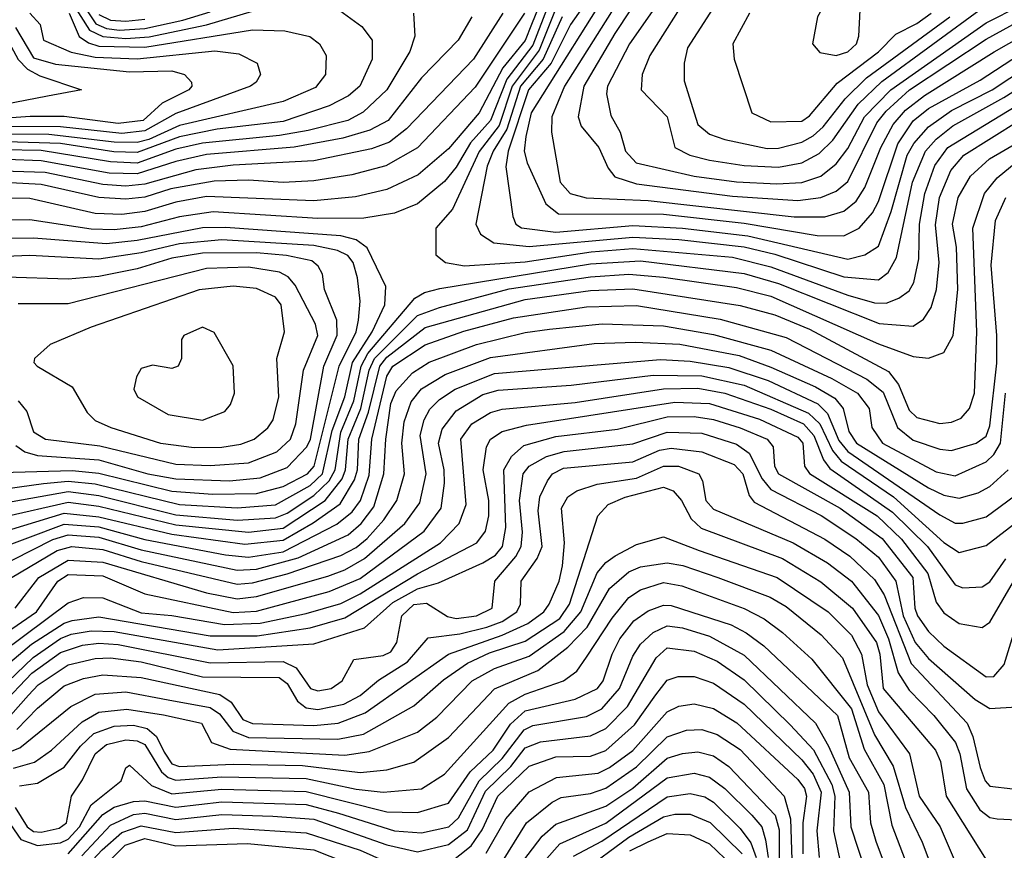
# Model space of a CAD drawing. Extents: x 501367 to 657802, y 482273 to 547541.
# Tile 503 of 656: x 579179 to 581743, y 533674 to 535838. Entities that reach past the tile are written whole.
import ezdxf

# ---------------------------------------------------------------- set-up
doc = ezdxf.new("R2010")
doc.units = 0

msp = doc.modelspace()

# ---------------------------------------------------------------- linework, layer by layer
at = {"layer": '0CON20XD'}
for points in [[(581305, 535744.8), (581335, 535754.3), (581357.5, 535775), (581364, 535795), (581367.3, 535862.7), (581379.5, 535890.5), (581399.5, 535900.5), (581457.1, 535912.9), (581475.8, 535924.2), (581502, 535978), (581542.3, 536025), (581545.4, 536055.4), (581525, 536061.5), (581495, 536055.8), (581455, 536021.8), (581415, 536001.4), (581267.7, 535865), (581256.2, 535845), (581243.3, 535775), (581262.3, 535752.3), (581305, 535744.8)], [(580811.5, 535928.5), (580728.2, 535801.8), (580647.5, 535665), (580633.4, 535585), (580640.8, 535560.8), (580686.5, 535505), (580710.9, 535450.9), (580728.8, 535428.8), (580785, 535410.7), (581035, 535377.8), (581205, 535367.1), (581265, 535374.4), (581305, 535390.8), (581335, 535416.5), (581410.9, 535569.1), (581435, 535599.4), (581495.4, 535655), (581695, 535786.8), (582022.3, 535967.7)], [(580953.2, 535956.8), (580819.8, 535745), (580799.8, 535695), (580797.1, 535655), (580864.8, 535585), (580884.6, 535505), (580923.6, 535485), (580975, 535472.1), (581065, 535458.3), (581155, 535454), (581215, 535464.9), (581260.7, 535489.3), (581295.8, 535524.2), (581362.4, 535617.6), (581423.3, 535676.7), (581688.9, 535871.1)], [(580687.7, 535932.3), (580613.4, 535825), (580562.3, 535725), (580503.3, 535655), (580450.8, 535495), (580444.6, 535454.6), (580462.7, 535325), (580470.4, 535305), (580485, 535295.7), (580575, 535284.6), (580775, 535301.6), (580904.9, 535294.9), (581074.9, 535274.9), (581335.6, 535214.4), (581379.1, 535225), (581415, 535247.5), (581447.8, 535337.8), (581489.9, 535485), (581506.7, 535515), (581545, 535559), (581605, 535601.4), (581711.4, 535655), (581895, 535776.6), (582075, 535866.1)], [(580730.3, 535945), (580510.6, 535595), (580496.8, 535533.2), (580492.4, 535495), (580500.3, 535465), (580548.4, 535358.4), (580582.1, 535332.1), (580855, 535330.9), (581065, 535307.7), (581255, 535275.3), (581325, 535274.5), (581364.8, 535295), (581399.8, 535335), (581415, 535364.1), (581465.7, 535514.3), (581505, 535574.6), (581545, 535606.2), (581679.9, 535680.1), (581865, 535800.7), (581972, 535858)], [(580767.2, 535935), (580597.1, 535665), (580564.5, 535585), (580563.7, 535545), (580586.2, 535415), (580611.8, 535385), (580653.4, 535373.4), (580815, 535367.2), (581195.3, 535324.7), (581275, 535324.6), (581325, 535339.4), (581357, 535365), (581379.1, 535400.9), (581420.7, 535505), (581452.8, 535565), (581485, 535602.1), (581535, 535640.8), (581715.8, 535754.2), (581965, 535896.4)], [(580538, 535892), (580511.6, 535825), (580495, 535784.1), (580437.2, 535712.8), (580375, 535595.2), (580295, 535501.6), (580216.6, 535433.4), (580134.9, 535395.1), (580053.6, 535376.4), (579945, 535366.3), (579665, 535377.5), (579585, 535362.7), (579505, 535337.8), (579445, 535330), (579375, 535333.2), (579205, 535371.7), (579135, 535373)], [(579321.9, 535871.9), (579360.7, 535810.7), (579395, 535793.8), (579455, 535788.8), (579516.3, 535793.7), (579665.6, 535824.3), (579785, 535860.4)], [(579336.8, 535886.8), (579377.4, 535827.4), (579405, 535815.3), (579439, 535811), (579505, 535814.7), (579603.7, 535836.3), (579675, 535858.2)], [(580831.7, 535868.3), (580766.4, 535775), (580709.2, 535665), (580707, 535645), (580718.3, 535588.3), (580742.3, 535545), (580756.5, 535495), (580784.1, 535465), (580935, 535430.6), (581045.7, 535415.7), (581150.5, 535410.5), (581215, 535413.4), (581265, 535430), (581305, 535462.2), (581335, 535502.2), (581378.4, 535585), (581447.1, 535655), (581695, 535829.5), (581785, 535874.9)], [(581001.2, 535895), (580918.1, 535765), (580908.9, 535725), (580908.8, 535678.8), (580945, 535564.7), (580975, 535540), (581015, 535525.6), (581125, 535502.2)], [(581235, 535031.8), (581441.2, 534921.2), (581467.4, 534887.4), (581495, 534820.5), (581515, 534801.7), (581575, 534785.5), (581605, 534789), (581630.3, 534799.7), (581652.3, 534825), (581665.2, 534865), (581671, 535025), (581660.7, 535295), (581691.3, 535385), (581724.2, 535425.8), (581773.6, 535466.4), (581909.8, 535540.2), (582096.5, 535653.5), (582155, 535679.8), (582265, 535704), (582335, 535730.7), (582409.4, 535780.6), (582529, 535885)], [(579307.7, 535855), (579333.8, 535793.8), (579357.7, 535777.7), (579385, 535769.3), (579505, 535766.7), (579785, 535811.7), (579868.8, 535808.8), (579934, 535794), (579959.2, 535775), (579976.8, 535745), (579975.3, 535695), (579948.6, 535661.4), (579864.9, 535625.1), (579595, 535562.5), (579515, 535525.9), (579485, 535518.1), (579425, 535518.6), (579255, 535539.1), (579145, 535539.9), (579015, 535527.5), (578785, 535487.6), (578648.4, 535431.6), (578586.1, 535373.9), (578525, 535348)], [(578978.4, 535865), (579120.2, 535810.2), (579145, 535788.7), (579175, 535734.5), (579199.3, 535709.3), (579231.5, 535691.5), (579340, 535655), (579251.5, 535638.5)], [(580436.6, 535855), (580360.5, 535735), (580186.4, 535553.6), (580141.4, 535518.6), (580095, 535501.3), (579945, 535469.8), (579735, 535459.1), (579637.1, 535447.1), (579505, 535409.2), (579455, 535404.3), (579395, 535408.8), (579245, 535440.2), (579105, 535443.9)], [(580551.9, 535868.1), (580515, 535771.6), (580446.9, 535683.1), (580404.7, 535575), (580352.9, 535517.1), (580315, 535453.3), (580285, 535416.3), (580215, 535358), (580155, 535334.1), (580075, 535320.9), (579955, 535319.9), (579682.9, 535337.1), (579595, 535324.7), (579495, 535298.3), (579425, 535290.3), (579365, 535292.5), (579205, 535316.2), (579125, 535316)], [(580203.8, 535855), (580207.7, 535795), (580194.8, 535755), (580134.9, 535655.1), (580073, 535597), (580033.3, 535575), (579929.6, 535549.6), (579855, 535536.4), (579655, 535516.4), (579585, 535500.3), (579485, 535464.4), (579415, 535467.5), (579235, 535497.1), (579135, 535498.5)], [(580012.1, 535862.1), (580070.1, 535820.1), (580096.8, 535785), (580096.3, 535735), (580064.3, 535665), (580035, 535639.8), (579985, 535613.4), (579865, 535573), (579692.7, 535552.7), (579595, 535532.9), (579485, 535491.9), (579423.9, 535493.9), (579284.7, 535515.3), (579145, 535519.9)], [(580356.1, 535845), (580320.2, 535785), (580225, 535686.6), (580138.4, 535575), (580090.3, 535549.7), (580020.5, 535529.5), (579893.8, 535506.2), (579665, 535486.9), (579585, 535468.6), (579485, 535436.1), (579411.7, 535438.3), (579235, 535470.6), (579145, 535473.9)], [(580493.2, 535855), (580365, 535662), (580215, 535504.4), (580132.5, 535457.5), (580043.4, 535433.4), (579945, 535418), (579865, 535413.8), (579775, 535419.6), (579685, 535417.4), (579572.7, 535397.3), (579505, 535375.8), (579455, 535369.9), (579385, 535374.5), (579235, 535408.5), (579155, 535413.3)], [(579205.3, 535855), (579232, 535825), (579240.8, 535785), (579312.9, 535752.9)], [(579385, 535851.1), (579415, 535837), (579455, 535834.1), (579505, 535839)], [(580571.4, 535858.6), (580531.2, 535758.8), (580460.8, 535665), (580427.4, 535562.6), (580375.1, 535494.9), (580305.8, 535344.2), (580262.2, 535295), (580262.5, 535225), (580287.5, 535205), (580336.7, 535196.7), (580495, 535207.3), (580666.5, 535233.5), (580775, 535241.8), (581035, 535219.2), (581135, 535194), (581335, 535120.2), (581405, 535100.4), (581435, 535099.4), (581467.8, 535112.2), (581495, 535131.8), (581506.6, 535153.4), (581520, 535215), (581522.1, 535305), (581535.5, 535385), (581561.9, 535458.1), (581595.4, 535505), (581891, 535685)], [(580591.5, 535845), (580541.6, 535735), (580483.1, 535665), (580447.2, 535552.8), (580411.9, 535495), (580396.1, 535456.1), (580366.4, 535305), (580379, 535279), (580413.4, 535256.6), (580505, 535247.3), (580775, 535271.3), (580895, 535265.1), (581065, 535246.4), (581145, 535226.6), (581325, 535168), (581415, 535160.2), (581440.6, 535179.4), (581461.8, 535218.2), (581503.4, 535415), (581537.7, 535495), (581565, 535526.3), (581608.8, 535561.2), (581741.6, 535635), (581905, 535738.4)], [(581078.7, 535855), (581035.3, 535774.7), (581038.8, 535735), (581085.6, 535595), (581135, 535571.6)], [(581125, 535502.2), (581155, 535502.9), (581215, 535518.5), (581245, 535535.1), (581271, 535559), (581327.9, 535632.1), (581383.4, 535686.6), (581600.6, 535845)], [(581135, 535571.6), (581215, 535573.9), (581235, 535587.4), (581307.8, 535672.2), (581415, 535754.6), (581459.9, 535800.1), (581515, 535828.1), (581552.3, 535855)], [(579167.5, 535817.5), (579215, 535738.3), (579271.8, 535721.8), (579465, 535702.3), (579575.1, 535705.1), (579608.2, 535695), (579626.4, 535675), (579627.3, 535665), (579619.3, 535655), (579549.7, 535620.3), (579500.4, 535575), (579435, 535567.3), (579295, 535585.9), (579205.9, 535585.9), (579095, 535577.6)], [(579312.9, 535752.9), (579375, 535740.6), (579485, 535736.2), (579686.5, 535756.5), (579749.1, 535749.1), (579797.1, 535725), (579805.6, 535695), (579794.4, 535675), (579780, 535665), (579585, 535593.7), (579505, 535548.3), (579445, 535541.7), (579285, 535559.1), (579145, 535559.9)], [(579137.4, 534542.6), (579305, 534581.3), (579385, 534570.5), (579585, 534521.7), (579775, 534502.4), (579865, 534513.5), (579974.5, 534585.5), (580018.7, 534641.3), (580027.5, 534665), (580034.3, 534745), (580066.8, 534825), (580088.4, 534925), (580102.7, 534955), (580215, 535067.3), (580271.8, 535088.2), (580453.5, 535136.5), (580665, 535168.4), (580765, 535174.5), (580855, 535167.2), (581045, 535140), (581135, 535117.9), (581415, 534993.5), (581505, 534960.6), (581545, 534956.3), (581585, 534970.8), (581609.8, 535015), (581621.2, 535135), (581617.7, 535245), (581607.5, 535305), (581622.9, 535375), (581655, 535430), (581704.4, 535475.6), (582077.3, 535692.7)], [(579251.5, 535638.5), (578865, 535564.3)], [(579135, 534578.7), (579305, 534608.4), (579385, 534598.6), (579585, 534548.2), (579745.7, 534534.3), (579845, 534539.7), (579875, 534552), (579945, 534598.4), (579985, 534636.8), (579999.9, 534665), (580015, 534763.7), (580048.9, 534845), (580068.2, 534935), (580085, 534967.9), (580207.7, 535112.3), (580232.6, 535127.4), (580272.6, 535137.4), (580665, 535202.2), (580795, 535209.5), (581065, 535176.4), (581155, 535150.8), (581416.4, 535046.4), (581505, 535039.8), (581531.9, 535058.1), (581552.2, 535087.8), (581566.4, 535135), (581573.2, 535205), (581563.1, 535303.1), (581573.7, 535375), (581603.3, 535445), (581637.1, 535485), (581781.2, 535575)], [(579111.6, 534455), (579295, 534523.6), (579385, 534516.8), (579505, 534483.5), (579715, 534443.5), (579775, 534438), (579865, 534451.2), (580005, 534523.6), (580044.3, 534555.7), (580066, 534585), (580088.8, 534651.2), (580096.1, 534745), (580135, 534909.6), (580150.6, 534935), (580235, 534990.8), (580335, 535026.3), (580465, 535060.9), (580655, 535089.9), (580785, 535093.7), (581002.7, 535057.3), (581175, 535009.5), (581385, 534901.7), (581427.4, 534867.4), (581464.8, 534775), (581505, 534742.3), (581575, 534719), (581605, 534715.5), (581669.2, 534735), (581695, 534753.2), (581705, 534780), (581722.8, 534942.8), (581723.2, 535015), (581708.5, 535198.5), (581719.3, 535315), (581746.7, 535375)], [(579745, 534565.7), (579845, 534574.2), (579935, 534624.6), (579967.1, 534655), (579992.5, 534767.5), (580025.3, 534855), (580045.5, 534945), (580096.7, 535025), (580129.4, 535095), (580132.6, 535142.6), (580083.8, 535243.8), (580055, 535264.6), (580015, 535275.1), (579715, 535296.9), (579655, 535295.8), (579485, 535262.4), (579405, 535253.6), (579215, 535268.7), (579125, 535268)], [(579681.7, 534601.7), (579795, 534603.6), (579865, 534621.8), (579928.5, 534655), (579945.4, 534675), (580010.6, 534935), (580054.9, 535025), (580060.9, 535055), (580065.5, 535105), (580058.3, 535165), (580047.5, 535205), (580033.4, 535223.4), (580006.6, 535236.6), (579945, 535249.4), (579705, 535264.6), (579595, 535254.3), (579495, 535230.8), (579385, 535213.8), (579205, 535223.9), (579078.6, 535218.6)], [(579725, 534636.4), (579805, 534644.7), (579875, 534671), (579926.8, 534725), (579935.8, 534745), (579970.3, 534935), (580005.8, 535015.8), (580004.9, 535055), (579972.7, 535135), (579967.5, 535175), (579955.8, 535195.8), (579939.5, 535209.5), (579873.5, 535223.5), (579795, 535230.9), (579655, 535230), (579575, 535216.6), (579485, 535188.6), (579385, 535168.8), (579305, 535162.1), (579142.8, 535167.2)], [(579675, 534676), (579775, 534683.6), (579848.3, 534711.7), (579884, 534745), (579897.6, 534785), (579917.6, 534925), (579954.9, 535015), (579948.9, 535045), (579896.3, 535146.3), (579878, 535168), (579855, 535179.9), (579775, 535193), (579665, 535189.5), (579305, 535097.3), (579175, 535097.8)], [(579115, 534497.7), (579295, 534552.3), (579385, 534542.9), (579575, 534497.2), (579765, 534471.6), (579865, 534481.6), (579942.7, 534527.3), (580013.4, 534576.6), (580050.6, 534639.4), (580058.1, 534665), (580062.2, 534745), (580087, 534815), (580116.5, 534935), (580135, 534958.5), (580235, 535036.1), (580495, 535109.1), (580665, 535132.4), (580775, 535137.1), (581055, 535093.2), (581145, 535069.4), (581235, 535031.8)], [(579632.9, 534722.9), (579705, 534724.2), (579755, 534731.8), (579789.6, 534745), (579825, 534774.7), (579838.6, 534795), (579853.2, 534855), (579848.6, 534955), (579867.9, 535025), (579859.4, 535095), (579845.2, 535115.1), (579795, 535137.2), (579735, 535143.3), (579645.9, 535134.1), (579365, 535036.5), (579258, 534992), (579217.1, 534955), (579215.7, 534945), (579224.3, 534935), (579315, 534881.2), (579354.2, 534814.2), (579375, 534793.8), (579416.5, 534775), (579545.5, 534735), (579632.9, 534722.9)], [(579109, 534405), (579265, 534483.8), (579305, 534495.7), (579385, 534489.5), (579495, 534457), (579745, 534404), (579795, 534406.7), (579903.8, 534436.2), (580033.9, 534496.1), (580067.9, 534525), (580101.2, 534568.8), (580127.2, 534655), (580131.8, 534745), (580145, 534837.7), (580159.2, 534870.8), (580201.9, 534918.1), (580245, 534945.9), (580368.2, 534991.8), (580495, 535023), (580558.3, 535031.7)], [(579655, 534794.7), (579713, 534817), (579727.3, 534835), (579738.2, 534865), (579735, 534936.2), (579685, 535022.9), (579655, 535036.7), (579606, 535015), (579600, 535005), (579600, 534955), (579591.2, 534935), (579575, 534929.2), (579525, 534938), (579495, 534928.8), (579482.7, 534907.3), (579475.8, 534875), (579485.7, 534855), (579565, 534809.7), (579655, 534794.7)], [(580558.3, 535031.7), (580695.6, 535045.6), (580855, 535040.2), (580985, 535017.3), (581135, 534977.2), (581293.4, 534903.4), (581360.6, 534865), (581390.4, 534825), (581398, 534775), (581425.2, 534735), (581565, 534659.7), (581615, 534649.4), (581695, 534685.8), (581715.2, 534704.8), (581733, 534735), (581746.1, 534865)], [(579155, 534382.9), (579276.6, 534455), (579314.8, 534465.2), (579395, 534457.6), (579495, 534426), (579745, 534367.4), (579785, 534370.3), (579875, 534394.3), (580015, 534441.7), (580055, 534462.8), (580083.4, 534486.6), (580127.3, 534535), (580160.6, 534585), (580180.6, 534655), (580174.2, 534735), (580180.1, 534789.9), (580198.1, 534841.9), (580225, 534875.8), (580286.8, 534913.2), (580405, 534958.2), (580674.3, 534994.3), (580782.4, 534997.6), (580897.7, 534992.3), (581052.6, 534962.6), (581135, 534932.7), (581251.3, 534881.3), (581301.6, 534851.6), (581323.2, 534825), (581337.4, 534765), (581357.8, 534735), (581545, 534618), (581585, 534599.2), (581625, 534590.9), (581674.4, 534605.6), (581705, 534621.7), (581753, 534665)], [(579167, 534305), (579228.6, 534385), (579305, 534429.9), (579395, 534424.4), (579665, 534344.9), (579745, 534329.2), (579795, 534334.7), (579981.5, 534388.5), (580025.8, 534404.2), (580076.3, 534433.7), (580181.5, 534525), (580221, 534579), (580237.5, 534655), (580222, 534755), (580231.7, 534795), (580246.7, 534823.3), (580271.6, 534848.4), (580312.4, 534875), (580415, 534916.2), (580847.2, 534952.8), (580925, 534948), (581025, 534932.1), (581127.9, 534897.9), (581256.8, 534836.8), (581281.9, 534811.9), (581311.8, 534741.8), (581335, 534712.8), (581575, 534548.2), (581615, 534526.6), (581635, 534525.9), (581695, 534543), (581788.3, 534611.7)], [(579093.4, 534206.6), (579222.3, 534295), (579278.3, 534375), (579305, 534392.1), (579395, 534388.8), (579505, 534342), (579735, 534293.3), (579795, 534297.1), (579985, 534348.1), (580065, 534382.2), (580231.6, 534505), (580276.1, 534565), (580285, 534630), (580284.4, 534665), (580269.6, 534735), (580279, 534771), (580315, 534818.5), (580385, 534861), (580425, 534873), (580615, 534885.6), (580827.9, 534912.1), (580955, 534909.9), (581065, 534886), (581233.1, 534813.1), (581262.1, 534785), (581295, 534715.7), (581318.1, 534688.1), (581454.4, 534594.4), (581585.5, 534475.5), (581625, 534449.6), (581695, 534467.7), (581847, 534585)], [(579075, 534147.8), (579305, 534318.3), (579345, 534332.5), (579395, 534331.8), (579495, 534292.5), (579575, 534285.7), (579712.5, 534262.5), (579805, 534265.9), (579925, 534290.6), (580015, 534316.9), (580065, 534341.9), (580274.8, 534475), (580323.3, 534525), (580341.6, 534575), (580327.5, 534745), (580356.5, 534785), (580405.1, 534814.9), (580435, 534823.5), (580625, 534840.8), (580855, 534876.4), (580945, 534877.6), (581014.8, 534864.8), (581135, 534823.3), (581220, 534785), (581246.8, 534755), (581271.5, 534691.5), (581288.2, 534668.2), (581451.1, 534555), (581542.2, 534465), (581615, 534365.2), (581635, 534358), (581685, 534360.7), (581705, 534372.9), (581746.8, 534433.2)], [(579175.2, 534845.2), (579197.1, 534817.1), (579215, 534764.1), (579245.7, 534745), (579387.7, 534727.7), (579585, 534680.2), (579675, 534676)], [(579089.5, 534110.5), (579209.3, 534210.7), (579295, 534265.5), (579315, 534272.5), (579385, 534282.4), (579675, 534232.5), (579797, 534233), (579935, 534253.3), (580025, 534279.5), (580215, 534394.2), (580369.2, 534475), (580391.5, 534505), (580400, 534545), (580400.8, 534585), (580385.9, 534665), (580394, 534725), (580404.9, 534745.1), (580435.1, 534764.9), (580498.1, 534781.9), (580885, 534841.3), (580975, 534837.7), (581105, 534797.4), (581205, 534750.6), (581217.6, 534735), (581222.7, 534675), (581235.3, 534655.3), (581411.7, 534545), (581475, 534484.9), (581543.6, 534395), (581565, 534320.4), (581585, 534292.2), (581625, 534264.7), (581685, 534254.1), (581705, 534268.5), (581772.6, 534385)], [(579125, 534091.9), (579213.5, 534176.5), (579285, 534225.6), (579312.7, 534237.3), (579365, 534246.1), (579425, 534243.5), (579695, 534196.3), (579945, 534211.8), (580076.2, 534253.8), (580150.4, 534319.6), (580215, 534354.7), (580269.3, 534370.7), (580385, 534422.9), (580417.4, 534442.6), (580435.6, 534465.6), (580444.9, 534515), (580439.2, 534665), (580459.8, 534700.2), (580491.6, 534728.4), (580575, 534751.7), (580735, 534770.9), (580865, 534802.8), (580935, 534803.9), (580985, 534796.3), (581055, 534774.9), (581124.7, 534745), (581140.4, 534725), (581144.6, 534675), (581155, 534654.5), (581315, 534565.1), (581425, 534485.9), (581504.4, 534385), (581509.5, 534305), (581516.5, 534285), (581545, 534244), (581585, 534205.9), (581695, 534125.8), (581715, 534126.7), (581742, 534158), (581787.6, 534305)], [(579129.6, 534050.4), (579210.7, 534135), (579285, 534188.8), (579341.9, 534208.1), (579385, 534213.6), (579435, 534210.3), (579675, 534161.9), (579865, 534166.2), (579899.1, 534149.1), (579935.8, 534095), (579955, 534089.3), (579989.5, 534095), (580018.4, 534115), (580049.2, 534170.8), (580125, 534181), (580145, 534190.9), (580160.8, 534215), (580174.2, 534285), (580205, 534314.3), (580238.1, 534318.1), (580292.6, 534282.6), (580315, 534277.4), (580368.2, 534285), (580408.8, 534305), (580415.6, 534375), (580470.3, 534439.7), (580484.6, 534465), (580487.7, 534502.3), (580480.5, 534585), (580489.6, 534655), (580505.2, 534675), (580550.5, 534699.5), (580596.7, 534713.3), (580775, 534733), (580865, 534763.5), (580955, 534760.5), (581045, 534732.2), (581078.2, 534708.2), (581111.8, 534641.8), (581135, 534614.3), (581266, 534546), (581355.8, 534485.8), (581415, 534437.5), (581460.4, 534375), (581478.9, 534285), (581510.1, 534215), (581545, 534173.3), (581666.5, 534066.5), (581705, 534043.7), (581775, 534047.8)], [(579155, 534025.1), (579201.8, 534078.2), (579226.8, 534105), (579305, 534157), (579375, 534173.8), (579415, 534175.1), (579494.9, 534164.9), (579655, 534126), (579854.1, 534124.1), (579875, 534108.8), (579902.1, 534062.1), (579925.1, 534045.1), (579955, 534040.7), (580022.7, 534055), (580065, 534077.3), (580113, 534117), (580188.4, 534165), (580242.6, 534227.4), (580325, 534237.6), (580395, 534254.9), (580435, 534270.1), (580473.4, 534295), (580483.2, 534315), (580484.5, 534375), (580526.2, 534433.8), (580539.1, 534465), (580528.5, 534558.5), (580532.9, 534595), (580553.2, 534636.8), (580566.5, 534655), (580595, 534669.4), (580775, 534686.1), (580845, 534716), (580875, 534721.9), (580955, 534712.2), (581039.2, 534679.2), (581062, 534655), (581078, 534598), (581091, 534581), (581275, 534484.9), (581340.6, 534440.6), (581405, 534379.3), (581429.6, 534339.6), (581500.2, 534160.2), (581645.9, 534005), (581660.6, 533970.6), (581679.4, 533889.4), (581692.4, 533855), (581705, 533840.6), (581765, 533833.7)], [(579168.5, 534728.5), (579192.2, 534712.2), (579225, 534702.3), (579385, 534691.4), (579512.5, 534655), (579585, 534641.7), (579725, 534636.4)], [(579171, 533989), (579225, 534044.5), (579295, 534102.6), (579345, 534121.5), (579395, 534131.1), (579495, 534124.5), (579699.8, 534079.8), (579729.8, 534059.8), (579760, 534015), (579785, 534003.9), (579945, 533998.9), (580008.1, 534005), (580078.4, 534031.6), (580295.3, 534184.7), (580435, 534234.6), (580502.3, 534265), (580543.8, 534295), (580557.9, 534315), (580583.8, 534375), (580592, 534415), (580597.7, 534475), (580589.4, 534565), (580605.8, 534595), (580629.5, 534610.5), (580682.6, 534627.4), (580785, 534643.4), (580855, 534674.4), (580894.4, 534674.4), (580946.8, 534655), (580956.7, 534636.7), (580965.2, 534585), (580985, 534562.4), (581192.6, 534475), (581282.6, 534422.6), (581345, 534374.8), (581415, 534286), (581441.5, 534225), (581466.3, 534136.3), (581495, 534091.2), (581558.8, 534025), (581615.1, 533955.1), (581627.1, 533925), (581643.9, 533833.9), (581679.3, 533779.3), (581705, 533759.3), (581724, 533756), (581775, 533753.3)], [(579131.7, 534658.3), (579315, 534663.2), (579385, 534656.4), (579575, 534609.8), (579681.7, 534601.7)], [(579108.6, 534611.4), (579240.4, 534629.6), (579305, 534635.3), (579375, 534628.9), (579595, 534575.1), (579745, 534565.7)], [(579135, 533923.5), (579179.5, 533940.5), (579311.6, 534048.4), (579375, 534080.4), (579455, 534086.9), (579565.7, 534065.7), (579675, 534046.3), (579699.2, 534029.2), (579733.9, 533983.9), (579775, 533967.8), (580006.9, 533963.1), (580073.6, 533976.4), (580205, 534050.2), (580281.9, 534118.1), (580345, 534161.4), (580402, 534188), (580495, 534218.5), (580585, 534277.7), (580610.3, 534315), (580684.2, 534545), (580710.7, 534575), (580755.8, 534594.2), (580855, 534620), (580880.7, 534610.7), (580901.9, 534585), (580927.1, 534537.1), (580953.5, 534513.5), (581165, 534434), (581265, 534373.6), (581347, 534305), (581410, 534215), (581418.5, 534185), (581426.9, 534095), (581563.3, 533935), (581576.2, 533905), (581590.8, 533815), (581695, 533649.2)], [(579162.5, 533887.5), (579216.9, 533903.1), (579261.6, 533935), (579341.3, 534008.7), (579385, 534033.4), (579458.1, 534041.9), (579553, 534027), (579651.9, 534005), (579677.9, 533955), (579727, 533937), (580025, 533921.7), (580089, 533931), (580215, 533981.5), (580265, 534021), (580357.3, 534115), (580415, 534147.4), (580505, 534179.3), (580596.4, 534243.6), (580640.2, 534295), (580682.8, 534397.2), (580705, 534423.7), (580729.3, 534440.7), (580785, 534470.6), (580855, 534490.8), (580947.9, 534455), (581151.1, 534385), (581283.9, 534295), (581345, 534234.4), (581370.8, 534185), (581385.1, 534105), (581415, 534034.8), (581495.8, 533925), (581521, 533815), (581575.2, 533735), (581645, 533572.5)], [(579178, 533842), (579225, 533849), (579295, 533890.5), (579336.8, 533945), (579371.9, 533978.1), (579425, 533997.2), (579475, 533999.6), (579511, 533991), (579535, 533970.4), (579555, 533929.6), (579575, 533899), (579595, 533892.4), (579735, 533898.6), (579915, 533894.6), (580065, 533877), (580135, 533883.2), (580205, 533903.3), (580295, 533968), (580415.3, 534094.7), (580528.1, 534141.9), (580606.5, 534203.5), (580656.3, 534255), (580715, 534355.7), (580765, 534399.1), (580795, 534412.1), (580865, 534423.2), (580905.7, 534415.7), (580996.9, 534385), (581133.2, 534333.2), (581175, 534309), (581265.7, 534235), (581321.2, 534175), (581405, 533974.8), (581453.1, 533893.1), (581485, 533785.3), (581529, 533695), (581573.6, 533575)], [(579167.2, 533785), (579198, 533735), (579215, 533722.8), (579235, 533720.9), (579281.2, 533731.2), (579300.9, 533745), (579313.9, 533815), (579342.4, 533857.6), (579375.5, 533925), (579405, 533949.3), (579455, 533961.6), (579485, 533958.8), (579505, 533949.2), (579548.4, 533878.4), (579565, 533863.6), (579585, 533856.2), (579705, 533864.9), (579925, 533860.7), (580055, 533832.8), (580125, 533825.1), (580225, 533834.1), (580285, 533872.2), (580452.8, 534057.2), (580495, 534080.9), (580594.9, 534115.1), (580629.3, 534140.7), (580655, 534176.9), (580721.3, 534278.7), (580765, 534332.7), (580795, 534352.6), (580855, 534371.8), (580903.2, 534363.2), (581065, 534303.7), (581116.9, 534276.9), (581165, 534241), (581241.5, 534171.5), (581345, 534042.1), (581377.3, 533937.2), (581429, 533845), (581449.7, 533739.7), (581512.4, 533575)], [(579145, 533754.9), (579182.1, 533702.1), (579225, 533686.3), (579285, 533693.6), (579305, 533702.8), (579334.6, 533735), (579365, 533791.9), (579443.1, 533855), (579455, 533888.8), (579465, 533895.4), (579522.4, 533842.4), (579575, 533820.9), (579705, 533832.8), (579925, 533827.3), (580135, 533774.4), (580215, 533772.1), (580295, 533796.8), (580351.9, 533878.1), (580411.4, 533935), (580429, 533961), (580457.2, 534002.8), (580495, 534036.9), (580625, 534067.2), (580683.5, 534095), (580697.9, 534115), (580721.2, 534185), (580741.4, 534225), (580778.1, 534271.9), (580815, 534297.4), (580855, 534312.5), (580875, 534311.9), (581031, 534261), (581070.7, 534240.7), (581116.7, 534206.7), (581308, 534025), (581338.4, 533915), (581389.2, 533825), (581394.1, 533745), (581407.7, 533697.7), (581457.6, 533565)], [(579305, 533664.5), (579395, 533767), (579425, 533786.1), (579475, 533801.2), (579505, 533802.5), (579585, 533786.6), (579705, 533800.1), (579925, 533792.8), (580009.1, 533770.9), (580155, 533724.7), (580225, 533719.4), (580296.6, 533735), (580321.4, 533758.6), (580374.8, 533855.2), (580435, 533912.9), (580492.3, 533987.7), (580515, 533999.2), (580655, 534022.4), (580695, 534042.7), (580740.9, 534095), (580775, 534179.7), (580795, 534211.1), (580828.5, 534241.5), (580865, 534258.4), (580905, 534253.4), (580975, 534231.8), (581065, 534182.3), (581250.7, 534005), (581284.9, 533945), (581338.4, 533825), (581342.9, 533735), (581402.3, 533555)], [(579340.8, 533659.2), (579415, 533739.4), (579475, 533767.5), (579505, 533770.2), (579585, 533754.1), (579705, 533766.8), (579837.6, 533762.4), (579945, 533755.4), (580135, 533688.1), (580215, 533669.7), (580295, 533689), (580345, 533727.6), (580392, 533828), (580457.4, 533892.6), (580495, 533940.9), (580535, 533956.9), (580665, 533971.9), (580705, 533991), (580761.1, 534048.9), (580835.8, 534175), (580865, 534201.6), (580935, 534192.5), (580995, 534166.8), (581065, 534118.2), (581185, 534000.5), (581245.8, 533935.8), (581293.6, 533845), (581301.3, 533815), (581298.1, 533725), (581315.1, 533645)], [(580295, 533638.2), (580354.5, 533685.5), (580383.1, 533726.9), (580423.7, 533815), (580505, 533893.5), (580575, 533917.3), (580665, 533919.5), (580705, 533934.1), (580779.6, 534000.4), (580835, 534078.8), (580865, 534117.4), (580893.5, 534126.5), (580935, 534126.5), (580985, 534108.9), (581065, 534054.5), (581215, 533909.7), (581245, 533872.3), (581265.6, 533825), (581254.2, 533724.2), (581260.1, 533655)], [(580393.7, 533666.3), (580444.4, 533755.6), (580505, 533826.6), (580576.2, 533863.8), (580685.1, 533874.9), (580715, 533889.3), (580775, 533934.3), (580865, 534034.4), (580895, 534049.6), (580935, 534055.5), (580985, 534042.9), (581046.2, 534006.2), (581205, 533857.9), (581222, 533835), (581227.5, 533815), (581218.3, 533745), (581218.2, 533665)], [(580436.2, 533645), (580498.6, 533745), (580565, 533799.7), (580588.8, 533811.2), (580665, 533821.6), (580705, 533835.6), (580785, 533891.2), (580865, 533969.4), (580915, 533986.6), (580955, 533988.5), (580995, 533975.2), (581055, 533936.1), (581169.2, 533815), (581185.7, 533755.7), (581190.8, 533595)], [(580466.2, 533615), (580539.5, 533710.5), (580575, 533742.1), (580705, 533789.2), (580775, 533835.6), (580865, 533913.8), (580905, 533926.3), (580945, 533930), (580985, 533919.6), (581025, 533892.5), (581145.8, 533765.8), (581156.8, 533726.8), (581156.7, 533575)], [(580456.2, 533545), (580585, 533690.6), (580705, 533744.7), (580865, 533862.6), (580935, 533875.1), (580975, 533864.6), (581014.9, 533834.9), (581085.1, 533765.1), (581111.2, 533735), (581121.2, 533701.2), (581127.5, 533655)], [(580621, 533659), (580695, 533698), (580865, 533813), (580925, 533821.7), (580962.9, 533812.9), (580985, 533799.2), (581055, 533730.7), (581083, 533693), (581096.6, 533655)], [(580642.3, 533617.7), (580765, 533708.2), (580855, 533761.2), (580885, 533768.1), (580925, 533767.8), (580976.7, 533746.7), (581059.9, 533665)], [(579345, 533623), (579393.6, 533675), (579445, 533719.9), (579495, 533737.9), (579585, 533720.4), (579735, 533731.8), (579925, 533719.8), (580065, 533674.1), (580215, 533607.2)], [(580767.3, 533672.7), (580815, 533695.7), (580865, 533717.7), (580925, 533714.1), (580975, 533690.9), (581015, 533652.8)], [(579371.3, 533605), (579453.1, 533686.9), (579505, 533704.2), (579585, 533685.3), (579772, 533692), (579945, 533674.9), (580065, 533627.4)]]:
    msp.add_lwpolyline(points, dxfattribs=at)

doc.saveas('drawing.dxf')
